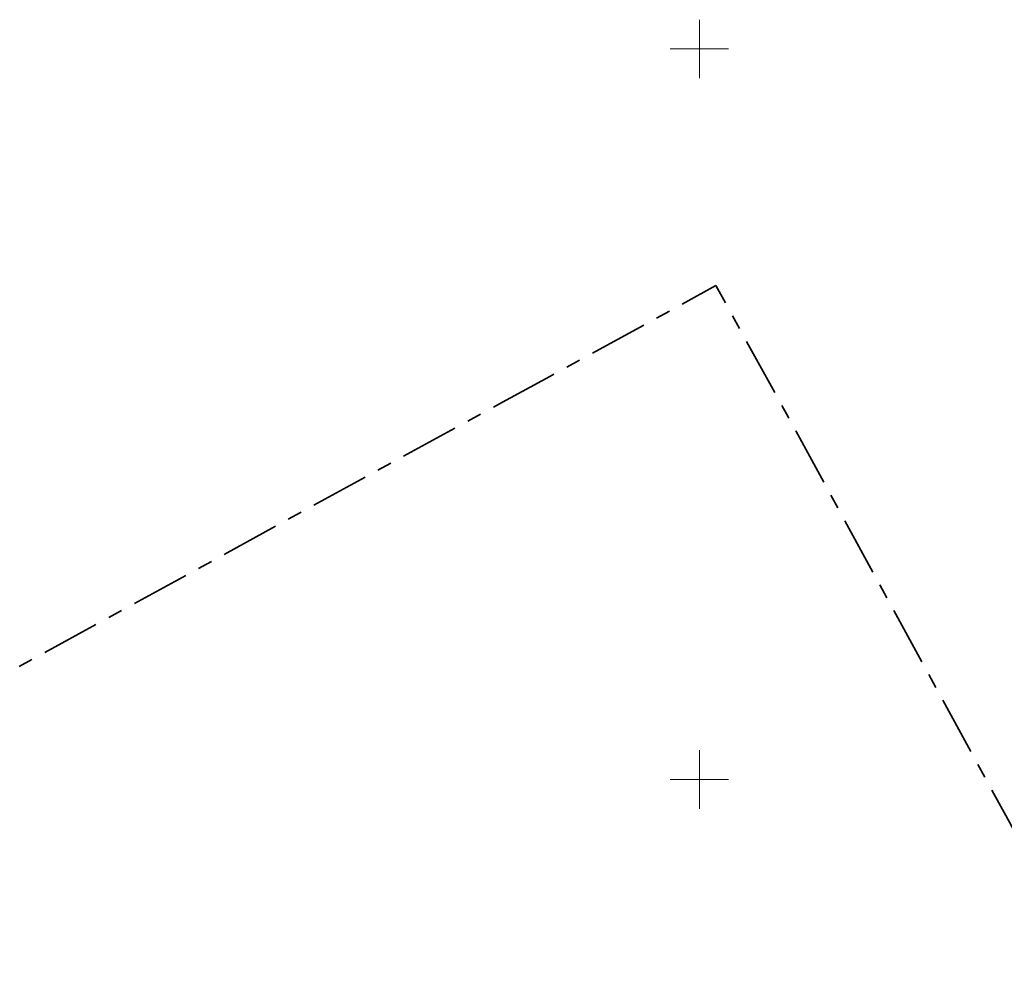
# Model space of a CAD drawing. Header units: metres. Extents: x 538891 to 1080079, y 6588829 to 13178720.
# Tile 582 of 656: x 540103 to 540171, y 6589086 to 6589152. Entities that reach past the tile are written whole.
import ezdxf

# ---------------------------------------------------------------- set-up
doc = ezdxf.new("R2010")
doc.units = ezdxf.units.M
doc.header["$LTSCALE"] = 0.4
doc.linetypes.add('KATASTRIPIIR', pattern=[17.5, 10, -2.5, 2.5, -2.5])
doc.layers.add('GEO', color=7, linetype='Continuous')

# ---------------------------------------------------------------- blocks, each defined once
blk = doc.blocks.new('VKORIS')
at = {"color": 7, "linetype": 'Continuous', "lineweight": 9}
for p, q in [((0, 4), (0, -4)), ((-4, 0), (4, 0))]:
    blk.add_line(p, q, dxfattribs=at)

msp = doc.modelspace()

# ---------------------------------------------------------------- linework, layer by layer
at = {"layer": 'GEO', "color": 35, "linetype": 'KATASTRIPIIR', "lineweight": 35, "true_color": 0xb1703a, "flags": 128}
msp.add_lwpolyline([(540136.53, 6589125.83), (540139.76, 6589127.58), (540145.91, 6589130.93), (540151.13, 6589133.81), (540155.96, 6589125.03), (540169.9, 6589099.51), (540171.22, 6589097.08), (540174.21, 6589091.61), (540187.38, 6589067.43), (540167.85, 6589056.77), (540175.52, 6589042.74), (540108.72, 6589006.26), (540065.9, 6589087.26), (540090.07, 6589100.44), (540101.23, 6589106.53), (540136.53, 6589125.83)], dxfattribs=at)

# ---------------------------------------------------------------- block references
at = {"layer": 'GEO', "color": 8, "true_color": 0x7d7d7d, "xscale": 0.5, "yscale": 0.5, "zscale": 0.5}
for p in [(540150, 6589150), (540150, 6589100)]:
    msp.add_blockref('VKORIS', p, dxfattribs=at)

doc.saveas('drawing.dxf')
